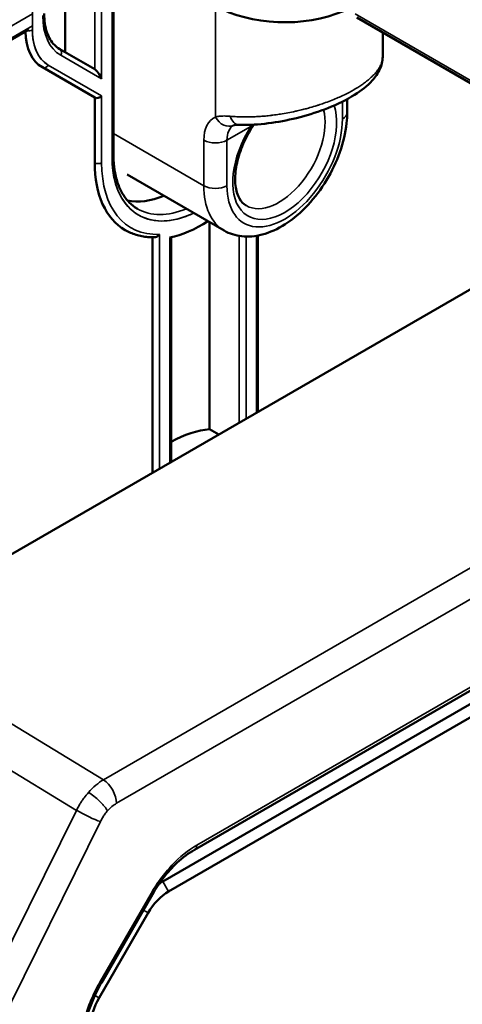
# Model space of a CAD drawing. Header units: millimetres. Extents: x 0 to 14369, y -869 to 2970.
# Tile 525 of 656: x 3792 to 3819, y 1155 to 1215. Entities that reach past the tile are written whole.
import ezdxf

# ---------------------------------------------------------------- set-up
doc = ezdxf.new("R2010")
doc.units = ezdxf.units.MM
doc.header["$LTSCALE"] = 10
doc.layers.add('Sichtbar (ISO)', color=7, linetype='Continuous', lineweight=50)
doc.layers.add('Sichtbar schmal (ISO)', color=7, linetype='Continuous', lineweight=35)

msp = doc.modelspace()

# ---------------------------------------------------------------- linework, layer by layer
at = {"layer": 'Sichtbar (ISO)'}
for p, q in [((3794.756, 1212.932), (3794.756, 1241.827)), ((3794.756, 1241.827), (3794.756, 1212.932)), ((3797.708, 1241.276), (3797.708, 1206.657)), ((3797.708, 1241.276), (3797.708, 1206.657)), ((3812.604, 1215.065), (3820.103, 1210.735)), ((3788.869, 1212.207), (3792.529, 1214.32)), ((3814.191, 1214.148), (3814.191, 1212.651)), ((3796.559, 1211.891), (3794.413, 1213.13)), ((3794.413, 1213.13), (3796.559, 1211.891)), ((3814.191, 1212.651), (3814.191, 1212.651)), ((3793.352, 1212.01), (3796.559, 1210.159)), ((3793.352, 1212.01), (3796.559, 1210.159)), ((3796.559, 1210.159), (3796.559, 1206.167)), ((3812.019, 1209.249), (3812.019, 1210.064)), ((3798.544, 1205.441), (3804.484, 1202.012)), ((3803.595, 1189.85), (3803.595, 1202.525)), ((3803.595, 1202.525), (3803.595, 1189.85)), ((3800.095, 1201.6), (3800.095, 1187.183)), ((3801.243, 1187.846), (3801.243, 1201.61)), ((3801.243, 1187.846), (3801.243, 1201.61)), ((3806.546, 1201.706), (3806.546, 1190.908)), ((3806.546, 1201.706), (3806.546, 1190.908)), ((3822.837, 1200.313), (3782.693, 1177.136)), ((3804.155, 1189.527), (3803.595, 1189.85)), ((3803.595, 1189.85), (3804.155, 1189.527)), ((3833.962, 1182.155), (3802.678, 1164.093)), ((3832.91, 1180.736), (3800.726, 1162.155)), ((3833.263, 1180.123), (3801.079, 1161.542)), ((3801.294, 1162.992), (3801.294, 1162.992)), ((3800.101, 1161.361), (3796.967, 1155.932)), ((3800.098, 1161.363), (3800.098, 1161.363)), ((3796.829, 1155.026), (3799.829, 1160.223))]:
    msp.add_line(p, q, dxfattribs=at)
for centre, major_axis, ratio, start_param, end_param in [((3808.191, 1218.23), (6, 0), 0.57735, 3.926991, 5.354557), ((3795.852, 1216.341), (-2.5, -4.33), 0.57735, 5.522643, 6.283185), ((3796.771, 1211.422), (0.277, -0.48), 0.239146, 1.178097, 2.748894), ((3796.771, 1211.422), (0.277, -0.48), 0.239146, 1.178097, 2.748894), ((3796.771, 1210.383), (0.277, 0.16), 0.717439, 3.534292, 5.105088), ((3796.771, 1210.383), (0.277, 0.16), 0.717439, 3.534292, 5.105088), ((3802.923, 1209.841), (-4.5, -7.794), 0.57735, 5.497787, 6.283185), ((3801.544, 1210.637), (-3.75, -6.495), 0.57735, 0.188722, 0.643501), ((3803.135, 1209.718), (4.5, 7.794), 0.57735, 3.610629, 3.982661), ((3803.135, 1209.718), (-4.5, -7.794), 0.57735, 0.469036, 0.841069), ((3801.12, 1181.651), (4.5, 7.794), 0.57735, 0.385973, 0.766034), ((3801.12, 1181.651), (4.5, 7.794), 0.57735, 0.385973, 0.766034), ((3802.371, 1164.624), (0.305, -0.528), 0.57735, 6.278154, 6.283757), ((3800.726, 1159.705), (1.5, 2.598), 0.57735, 0.785398, 0.888638), ((3801.079, 1159.501), (1.25, 2.165), 0.57735, 0.785398, 1.570796), ((3798.079, 1154.305), (1.25, 2.165), 0.57735, 1.570796, 2.356194)]:
    msp.add_ellipse(centre, major_axis=major_axis, ratio=ratio, start_param=start_param, end_param=end_param, dxfattribs=at)
for points, knots in [([(3793.465, 1215.297), (3793.465, 1215.084), (3793.48, 1214.881), (3793.536, 1214.5), (3793.578, 1214.323), (3793.687, 1213.998), (3793.754, 1213.851), (3793.909, 1213.59), (3793.997, 1213.475), (3794.191, 1213.279), (3794.297, 1213.197), (3794.413, 1213.13)], [3.1415927, 3.1415927, 3.1415927, 3.1415927, 3.2986723, 3.2986723, 3.4557519, 3.4557519, 3.6128316, 3.6128316, 3.7699112, 3.7699112, 3.9269908, 3.9269908, 3.9269908, 3.9269908]), ([(3793.465, 1215.297), (3793.465, 1215.084), (3793.48, 1214.881), (3793.536, 1214.5), (3793.578, 1214.323), (3793.687, 1213.998), (3793.754, 1213.851), (3793.909, 1213.59), (3793.997, 1213.475), (3794.191, 1213.279), (3794.297, 1213.197), (3794.413, 1213.13)], [3.1415927, 3.1415927, 3.1415927, 3.1415927, 3.2986723, 3.2986723, 3.4557519, 3.4557519, 3.6128316, 3.6128316, 3.7699112, 3.7699112, 3.9269908, 3.9269908, 3.9269908, 3.9269908]), ([(3814.191, 1212.651), (3814.191, 1212.389), (3814.128, 1212.131), (3813.909, 1211.643), (3813.746, 1211.411), (3813.263, 1210.881), (3812.897, 1210.593), (3811.998, 1210.031), (3811.438, 1209.754), (3810.3, 1209.301), (3809.717, 1209.112), (3808.559, 1208.81), (3807.97, 1208.691), (3806.815, 1208.528), (3806.238, 1208.485), (3805.597, 1208.485), (3805.486, 1208.487), (3805.376, 1208.491)], [0, 0, 0, 0, 0.114508, 0.114508, 0.241433, 0.241433, 0.426078, 0.426078, 0.628566, 0.628566, 0.809259, 0.809259, 0.987663, 0.987663, 1.175049, 1.175049, 1.215109, 1.215109, 1.215109, 1.215109]), ([(3804.484, 1202.012), (3804.813, 1201.822), (3805.182, 1201.705), (3805.971, 1201.616), (3806.392, 1201.656), (3807.291, 1201.891), (3807.767, 1202.112), (3808.712, 1202.719), (3809.178, 1203.117), (3810.031, 1204.031), (3810.418, 1204.546), (3811.081, 1205.642), (3811.357, 1206.222), (3811.777, 1207.403), (3811.92, 1208.002), (3812.007, 1208.81), (3812.019, 1209.031), (3812.019, 1209.249)], [3.926991, 3.926991, 3.926991, 3.926991, 4.173567, 4.173567, 4.444852, 4.444852, 4.768405, 4.768405, 5.116735, 5.116735, 5.462757, 5.462757, 5.806032, 5.806032, 6.151161, 6.151161, 6.283185, 6.283185, 6.283185, 6.283185]), ([(3805.376, 1208.491), (3805.281, 1208.494), (3805.201, 1208.49), (3805.105, 1208.476), (3805.081, 1208.467), (3805.071, 1208.464), (3805.07, 1208.463), (3805.07, 1208.463)], [0, 0, 0, 0, 0.04461366, 0.04461366, 0.0841308, 0.0841308, 0.09134393, 0.09134393, 0.09134393, 0.09134393]), ([(3805.07, 1208.463), (3805.07, 1208.463), (3805.07, 1208.463), (3805.07, 1208.463), (3805.07, 1208.463), (3805.07, 1208.463), (3805.07, 1208.463), (3805.07, 1208.463), (3805.07, 1208.463), (3805.07, 1208.463), (3805.07, 1208.463), (3805.07, 1208.463)], [2.30052398, 2.30052398, 2.30052398, 2.30052398, 2.31165808, 2.31165808, 2.32279219, 2.32279219, 2.33392629, 2.33392629, 2.34506039, 2.34506039, 2.35619449, 2.35619449, 2.35619449, 2.35619449]), ([(3805.837, 1203.539), (3805.673, 1203.635), (3805.532, 1203.777), (3805.301, 1204.186), (3805.215, 1204.455), (3805.143, 1205.068), (3805.149, 1205.401), (3805.248, 1206.115), (3805.342, 1206.496), (3805.614, 1207.266), (3805.793, 1207.656), (3806.064, 1208.128), (3806.124, 1208.229), (3806.187, 1208.328)], [2.356194, 2.356194, 2.356194, 2.356194, 2.685647, 2.685647, 3.0151, 3.0151, 3.314598, 3.314598, 3.615426, 3.615426, 3.919871, 3.919871, 4.003458, 4.003458, 4.003458, 4.003458]), ([(3797.708, 1206.657), (3797.708, 1206.337), (3797.729, 1206.031), (3797.815, 1205.456), (3797.879, 1205.187), (3798.045, 1204.693), (3798.147, 1204.467), (3798.386, 1204.063), (3798.523, 1203.886), (3798.826, 1203.579), (3798.992, 1203.45), (3799.173, 1203.346)], [3.1415927, 3.1415927, 3.1415927, 3.1415927, 3.2986723, 3.2986723, 3.4557519, 3.4557519, 3.6128316, 3.6128316, 3.7699112, 3.7699112, 3.9269908, 3.9269908, 3.9269908, 3.9269908]), ([(3797.708, 1206.657), (3797.708, 1206.337), (3797.729, 1206.031), (3797.815, 1205.456), (3797.879, 1205.187), (3798.045, 1204.693), (3798.147, 1204.467), (3798.386, 1204.063), (3798.523, 1203.886), (3798.826, 1203.579), (3798.992, 1203.45), (3799.173, 1203.346)], [3.1415927, 3.1415927, 3.1415927, 3.1415927, 3.2986723, 3.2986723, 3.4557519, 3.4557519, 3.6128316, 3.6128316, 3.7699112, 3.7699112, 3.9269908, 3.9269908, 3.9269908, 3.9269908]), ([(3798.423, 1202.047), (3798.528, 1201.986), (3798.636, 1201.932), (3798.858, 1201.835), (3798.972, 1201.793), (3799.205, 1201.721), (3799.325, 1201.691), (3799.568, 1201.643), (3799.692, 1201.626), (3799.944, 1201.603), (3800.072, 1201.598), (3800.201, 1201.599)], [3.9269908, 3.9269908, 3.9269908, 3.9269908, 3.9923302, 3.9923302, 4.0576695, 4.0576695, 4.1230089, 4.1230089, 4.1883483, 4.1883483, 4.2536876, 4.2536876, 4.2536876, 4.2536876]), ([(3798.423, 1202.047), (3798.528, 1201.986), (3798.636, 1201.932), (3798.858, 1201.835), (3798.972, 1201.793), (3799.205, 1201.721), (3799.325, 1201.691), (3799.568, 1201.643), (3799.692, 1201.626), (3799.944, 1201.603), (3800.072, 1201.598), (3800.201, 1201.599)], [3.9269908, 3.9269908, 3.9269908, 3.9269908, 3.9923302, 3.9923302, 4.0576695, 4.0576695, 4.1230089, 4.1230089, 4.1883483, 4.1883483, 4.2536876, 4.2536876, 4.2536876, 4.2536876]), ([(3800.519, 1201.779), (3800.518, 1201.778), (3800.518, 1201.777), (3800.499, 1201.753), (3800.479, 1201.731), (3800.435, 1201.691), (3800.411, 1201.673), (3800.351, 1201.636), (3800.313, 1201.619), (3800.249, 1201.603), (3800.225, 1201.599), (3800.201, 1201.599)], [-0.00029012, -0.00029012, -0.00029012, -0.00029012, 0, 0, 0.00898379, 0.00898379, 0.01779711, 0.01779711, 0.03045506, 0.03045506, 0.03837178, 0.03837178, 0.03837178, 0.03837178]), ([(3800.201, 1201.599), (3800.225, 1201.599), (3800.249, 1201.603), (3800.313, 1201.619), (3800.351, 1201.636), (3800.411, 1201.673), (3800.435, 1201.691), (3800.479, 1201.731), (3800.499, 1201.753), (3800.518, 1201.777), (3800.518, 1201.778), (3800.519, 1201.779)], [-0.03837178, -0.03837178, -0.03837178, -0.03837178, -0.03045506, -0.03045506, -0.01779711, -0.01779711, -0.00898379, -0.00898379, 0, 0, 0.00029012, 0.00029012, 0.00029012, 0.00029012]), ([(3802.672, 1164.098), (3802.315, 1163.892), (3801.942, 1163.616), (3801.49, 1163.192), (3801.391, 1163.094), (3801.294, 1162.992)], [0, 0, 0, 0, 0.1592683, 0.1592683, 0.2042913, 0.2042913, 0.2042913, 0.2042913]), ([(3801.294, 1162.992), (3800.976, 1162.656), (3800.672, 1162.268), (3800.295, 1161.698), (3800.193, 1161.532), (3800.096, 1161.364)], [0, 0, 0, 0, 0.1476791, 0.1476791, 0.2059762, 0.2059762, 0.2059762, 0.2059762]), ([(3796.963, 1155.935), (3796.663, 1155.416), (3796.406, 1154.859), (3796.199, 1154.238), (3796.174, 1154.161), (3796.151, 1154.084)], [0, 0, 0, 0, 0.1798777, 0.1798777, 0.2055662, 0.2055662, 0.2055662, 0.2055662])]:
    msp.add_open_spline(points, degree=3, knots=knots, dxfattribs=at)
msp.add_open_spline([(3806.307, 1208.503), (3806.265, 1208.445), (3806.225, 1208.387), (3806.187, 1208.328)], degree=3, dxfattribs=at)
at = {"layer": 'Sichtbar schmal (ISO)'}
for p, q in [((3797.62, 1241.154), (3797.62, 1206.534)), ((3797.62, 1206.534), (3797.62, 1241.154)), ((3796.559, 1240.786), (3796.559, 1211.891)), ((3796.559, 1211.891), (3796.559, 1240.786)), ((3796.983, 1211.299), (3796.983, 1240.786)), ((3796.983, 1240.786), (3796.983, 1211.299)), ((3792.741, 1214.299), (3792.741, 1240.002)), ((3803.948, 1215.781), (3803.948, 1208.965)), ((3792.741, 1215.279), (3788.781, 1212.993)), ((3820, 1210.964), (3812.5, 1215.293)), ((3788.774, 1212.254), (3792.747, 1214.548)), ((3796.983, 1211.299), (3794.475, 1212.748)), ((3794.475, 1212.748), (3796.983, 1211.299)), ((3793.714, 1212.148), (3796.983, 1210.26)), ((3796.983, 1210.26), (3793.714, 1212.148)), ((3796.559, 1210.159), (3796.559, 1206.167)), ((3796.983, 1206.167), (3796.983, 1210.26)), ((3796.983, 1210.26), (3796.983, 1206.167)), ((3811.727, 1209.912), (3811.727, 1208.841)), ((3804.655, 1207.547), (3806.119, 1208.392)), ((3803.241, 1204.758), (3797.708, 1207.953)), ((3803.241, 1207.547), (3803.241, 1204.758)), ((3804.655, 1204.758), (3804.655, 1207.547)), ((3800.519, 1187.428), (3800.519, 1201.779)), ((3800.519, 1201.779), (3800.519, 1187.428)), ((3800.095, 1201.6), (3800.095, 1187.183)), ((3801.155, 1201.592), (3801.155, 1187.796)), ((3801.155, 1187.796), (3801.155, 1201.592)), ((3805.398, 1201.685), (3805.398, 1190.245)), ((3805.398, 1190.245), (3805.398, 1201.685)), ((3805.822, 1190.49), (3805.822, 1201.644)), ((3805.822, 1201.644), (3805.822, 1190.49)), ((3806.459, 1201.69), (3806.459, 1190.857)), ((3806.459, 1190.857), (3806.459, 1201.69)), ((3797.092, 1168.381), (3840.935, 1193.695)), ((3841.739, 1192.252), (3797.896, 1166.939)), ((3802.802, 1164.368), (3834.086, 1182.43)), ((3782.693, 1177.136), (3797.092, 1168.381)), ((3795.437, 1166.508), (3781.038, 1175.263)), ((3795.945, 1167.321), (3795.945, 1167.321)), ((3787.236, 1149.935), (3795.437, 1166.508)), ((3797.288, 1166.409), (3797.288, 1166.409)), ((3796.903, 1165.815), (3788.702, 1149.242)), ((3796.626, 1165.923), (3796.626, 1165.923)), ((3800.641, 1162.204), (3800.726, 1162.155)), ((3800.726, 1162.155), (3801.079, 1161.542)), ((3796.872, 1155.987), (3800.006, 1161.416)), ((3800.098, 1161.363), (3800.006, 1161.416)), ((3799.829, 1160.223), (3799.54, 1160.389)), ((3796.872, 1155.987), (3796.964, 1155.934)), ((3796.568, 1155.177), (3796.829, 1155.026))]:
    msp.add_line(p, q, dxfattribs=at)
for centre, major_axis, ratio, start_param, end_param in [((3797.125, 1217.338), (-2.65, -4.59), 0.57735, 5.497787, 6.283185), ((3797.125, 1217.338), (-2.65, -4.59), 0.57735, 5.497787, 6.283185), ((3796.064, 1216.218), (-2.35, -4.07), 0.57735, 5.433914, 6.283185), ((3795.852, 1216.341), (-2.5, -4.33), 0.57735, 5.522643, 6.283185), ((3792.529, 1214.422), (-0.3, 0), 0.57735, 1.212477, 2.356194), ((3796.064, 1216.218), (-2.35, -4.07), 0.57735, 5.497787, 6.283185), ((3794.263, 1212.87), (0.15, 0.26), 0.816497, 4.712389, 6.283185), ((3794.263, 1212.87), (0.15, 0.26), 0.816497, 4.712389, 6.283185), ((3793.502, 1212.27), (-0.15, -0.26), 0.816497, 0, 1.570796), ((3793.502, 1212.27), (-0.15, -0.26), 0.816497, 0, 1.570796), ((3808.191, 1206.799), (-2.25, -3.897), 0.57735, 4.635921, 8.951087), ((3805.363, 1206.322), (-1.5, 2.598), 0.57735, 6.227515, 7.068583), ((3804.655, 1209.373), (0.414, -0.91), 0.815232, 4.790916, 6.283185), ((3805.412, 1209.49), (-0.035, -0.999), 0.621525, 5.235188, 6.283191), ((3807.837, 1207.004), (-2, -3.464), 0.57735, 0, 2.613314), ((3811.019, 1209.249), (1, 0), 0.57735, 5.497784, 6.283185), ((3808.191, 1206.799), (-2.5, -4.33), 0.57735, 5.497787, 8.63938), ((3806.07, 1206.731), (-1, 1.732), 0.57735, 0, 0.785398), ((3805.766, 1208.597), (0.422, -0.269), 0.062375, 6.283185, 6.900045), ((3803.948, 1207.955), (1, 0), 0.57735, 3.926991, 5.497787), ((3797.408, 1206.657), (0.3, 0), 0.57735, 5.497787, 6.283185), ((3797.408, 1206.657), (0.3, 0), 0.57735, 5.497795, 6.283185), ((3803.135, 1209.718), (-3.9, -6.755), 0.57735, 5.497787, 6.976345), ((3796.771, 1206.289), (-0.3, 0), 0.57735, 0.785398, 2.356194), ((3802.923, 1209.841), (-4.5, -7.794), 0.57735, 5.497787, 6.283185), ((3796.771, 1206.289), (0.3, 0), 0.57735, 3.926991, 5.497787), ((3803.135, 1209.718), (-4.35, -7.534), 0.57735, 5.497787, 6.629304), ((3803.135, 1209.718), (-4.35, -7.534), 0.57735, 5.497787, 6.629304), ((3803.948, 1205.166), (-1, 0), 0.57735, 0.785398, 2.356194), ((3807.484, 1207.208), (-3, -5.196), 0.57735, 5.497787, 6.283185), ((3802.923, 1209.841), (-3.75, -6.495), 0.57735, 0, 0.643501), ((3802.923, 1209.841), (-3.75, -6.495), 0.57735, 0, 0.643501), ((3796.943, 1166.48), (1.479, 2.042), 0.516323, 0.869688, 1.385671), ((3797.047, 1167.429), (0.6, -1.039), 0.57735, 0.785398, 2.303835), ((3795.991, 1166.477), (0.52, 0.854), 0.531652, 1.243918, 1.244331), ((3797.966, 1165.157), (0.87, 1.894), 0.599981, 0.703052, 1.102908), ((3796.055, 1166.305), (1.076, -0.532), 0.090167, 4.146374, 5.664811), ((3803.039, 1158.562), (2.662, 6.171), 0.597664, 0.677345, 1.020186), ((3802.371, 1164.624), (0.305, -0.528), 0.57735, 0.000572, 0.770264)]:
    msp.add_ellipse(centre, major_axis=major_axis, ratio=ratio, start_param=start_param, end_param=end_param, dxfattribs=at)
for points, knots in [([(3814.191, 1212.651), (3814.191, 1212.647), (3814.191, 1212.642), (3814.191, 1212.638), (3814.191, 1212.616), (3814.19, 1212.594), (3814.188, 1212.572), (3814.183, 1212.51), (3814.172, 1212.447), (3814.155, 1212.383), (3814.139, 1212.319), (3814.117, 1212.254), (3814.089, 1212.189), (3814.073, 1212.153), (3814.056, 1212.117), (3814.036, 1212.08), (3814.021, 1212.051), (3814.005, 1212.022), (3813.988, 1211.993), (3813.949, 1211.928), (3813.905, 1211.862), (3813.855, 1211.796), (3813.839, 1211.775), (3813.823, 1211.754), (3813.806, 1211.734), (3813.77, 1211.689), (3813.731, 1211.644), (3813.69, 1211.599), (3813.63, 1211.533), (3813.565, 1211.467), (3813.495, 1211.401), (3813.481, 1211.388), (3813.466, 1211.374), (3813.451, 1211.361), (3813.394, 1211.309), (3813.333, 1211.257), (3813.27, 1211.205), (3813.19, 1211.14), (3813.106, 1211.076), (3813.017, 1211.012), (3813.002, 1211.001), (3812.987, 1210.99), (3812.972, 1210.98), (3812.897, 1210.927), (3812.818, 1210.874), (3812.737, 1210.822), (3812.64, 1210.759), (3812.538, 1210.698), (3812.433, 1210.637), (3812.417, 1210.628), (3812.401, 1210.619), (3812.385, 1210.609), (3812.295, 1210.558), (3812.202, 1210.507), (3812.106, 1210.457), (3811.993, 1210.398), (3811.876, 1210.34), (3811.756, 1210.284), (3811.742, 1210.277), (3811.728, 1210.271), (3811.714, 1210.264), (3811.607, 1210.214), (3811.497, 1210.165), (3811.385, 1210.117), (3811.259, 1210.063), (3811.129, 1210.01), (3810.997, 1209.959), (3810.864, 1209.907), (3810.729, 1209.858), (3810.591, 1209.809), (3810.484, 1209.772), (3810.375, 1209.735), (3810.265, 1209.699), (3810.234, 1209.689), (3810.202, 1209.679), (3810.171, 1209.669), (3810.028, 1209.624), (3809.884, 1209.581), (3809.738, 1209.54), (3809.683, 1209.524), (3809.629, 1209.509), (3809.574, 1209.495), (3809.481, 1209.469), (3809.388, 1209.445), (3809.295, 1209.422), (3809.179, 1209.393), (3809.063, 1209.365), (3808.947, 1209.339), (3808.912, 1209.331), (3808.878, 1209.323), (3808.843, 1209.316), (3808.692, 1209.283), (3808.539, 1209.252), (3808.386, 1209.223), (3808.233, 1209.194), (3808.079, 1209.167), (3807.926, 1209.143), (3807.904, 1209.14), (3807.883, 1209.137), (3807.862, 1209.133), (3807.729, 1209.113), (3807.597, 1209.095), (3807.465, 1209.078), (3807.43, 1209.074), (3807.396, 1209.069), (3807.361, 1209.065), (3807.242, 1209.051), (3807.124, 1209.039), (3807.007, 1209.027), (3806.96, 1209.023), (3806.912, 1209.019), (3806.865, 1209.015), (3806.761, 1209.006), (3806.657, 1208.999), (3806.554, 1208.992), (3806.496, 1208.989), (3806.438, 1208.986), (3806.381, 1208.983), (3806.29, 1208.978), (3806.199, 1208.975), (3806.109, 1208.973), (3806.039, 1208.971), (3805.969, 1208.97), (3805.899, 1208.969), (3805.824, 1208.968), (3805.75, 1208.968), (3805.676, 1208.969), (3805.582, 1208.97), (3805.489, 1208.972), (3805.396, 1208.976), (3805.35, 1208.977), (3805.304, 1208.979), (3805.258, 1208.982), (3805.121, 1208.989), (3804.987, 1208.998), (3804.856, 1209.01)], [0.2104278, 0.2104278, 0.2104278, 0.2104278, 0.2124923, 0.2124923, 0.2124923, 0.2222222, 0.2222222, 0.2222222, 0.25, 0.25, 0.25, 0.2777778, 0.2777778, 0.2777778, 0.293289, 0.293289, 0.293289, 0.3055556, 0.3055556, 0.3055556, 0.3333333, 0.3333333, 0.3333333, 0.3421367, 0.3421367, 0.3421367, 0.3611111, 0.3611111, 0.3611111, 0.3888889, 0.3888889, 0.3888889, 0.3946497, 0.3946497, 0.3946497, 0.4166667, 0.4166667, 0.4166667, 0.4444444, 0.4444444, 0.4444444, 0.4490439, 0.4490439, 0.4490439, 0.4722222, 0.4722222, 0.4722222, 0.5, 0.5, 0.5, 0.5041814, 0.5041814, 0.5041814, 0.5277778, 0.5277778, 0.5277778, 0.5555556, 0.5555556, 0.5555556, 0.5587671, 0.5587671, 0.5587671, 0.5833333, 0.5833333, 0.5833333, 0.6111111, 0.6111111, 0.6111111, 0.6388889, 0.6388889, 0.6388889, 0.6605226, 0.6605226, 0.6605226, 0.6666667, 0.6666667, 0.6666667, 0.6944444, 0.6944444, 0.6944444, 0.7047811, 0.7047811, 0.7047811, 0.7222222, 0.7222222, 0.7222222, 0.7436659, 0.7436659, 0.7436659, 0.75, 0.75, 0.75, 0.7777778, 0.7777778, 0.7777778, 0.8055556, 0.8055556, 0.8055556, 0.8094159, 0.8094159, 0.8094159, 0.8333333, 0.8333333, 0.8333333, 0.8396367, 0.8396367, 0.8396367, 0.8611111, 0.8611111, 0.8611111, 0.8697311, 0.8697311, 0.8697311, 0.8888889, 0.8888889, 0.8888889, 0.8996307, 0.8996307, 0.8996307, 0.9166667, 0.9166667, 0.9166667, 0.9300534, 0.9300534, 0.9300534, 0.9444444, 0.9444444, 0.9444444, 0.9628992, 0.9628992, 0.9628992, 0.9722222, 0.9722222, 0.9722222, 1, 1, 1, 1]), ([(3803.948, 1208.965), (3804.02, 1208.985), (3804.099, 1209.001), (3804.187, 1209.012), (3804.275, 1209.023), (3804.372, 1209.029), (3804.482, 1209.029), (3804.593, 1209.029), (3804.717, 1209.024), (3804.856, 1209.01)], [0, 0, 0, 0, 0.333333, 0.333333, 0.333333, 0.666667, 0.666667, 0.666667, 1, 1, 1, 1]), ([(3797.62, 1206.534), (3797.62, 1205.928), (3797.689, 1205.395), (3797.832, 1204.907), (3797.976, 1204.417), (3798.195, 1203.972), (3798.478, 1203.618), (3798.76, 1203.264), (3799.105, 1203), (3799.501, 1202.83), (3799.896, 1202.659), (3800.342, 1202.581), (3800.82, 1202.601), (3801.298, 1202.622), (3801.808, 1202.741), (3802.328, 1202.952), (3802.428, 1202.993), (3802.527, 1203.037), (3802.627, 1203.084)], [0.0003593, 0.0003593, 0.0003593, 0.0003593, 0.0909091, 0.0909091, 0.0909091, 0.1818182, 0.1818182, 0.1818182, 0.2727273, 0.2727273, 0.2727273, 0.3636364, 0.3636364, 0.3636364, 0.4545455, 0.4545455, 0.4545455, 0.4718789, 0.4718789, 0.4718789, 0.4718789]), ([(3795.437, 1166.508), (3795.504, 1166.64), (3795.576, 1166.77), (3795.655, 1166.898), (3795.694, 1166.961), (3795.734, 1167.024), (3795.776, 1167.086), (3795.818, 1167.148), (3795.861, 1167.209), (3795.905, 1167.268), (3795.993, 1167.387), (3796.084, 1167.5), (3796.179, 1167.607)], [0.0000001, 0.0000001, 0.0000001, 0.0000001, 0.3333333, 0.3333333, 0.3333333, 0.4999536, 0.4999536, 0.4999536, 0.6666667, 0.6666667, 0.6666667, 1, 1, 1, 1]), ([(3796.179, 1167.607), (3796.284, 1167.543), (3796.396, 1167.464), (3796.511, 1167.372), (3796.625, 1167.28), (3796.743, 1167.175), (3796.853, 1167.068), (3796.909, 1167.014), (3796.962, 1166.96), (3797.012, 1166.907), (3797.062, 1166.854), (3797.109, 1166.801), (3797.151, 1166.751), (3797.193, 1166.7), (3797.23, 1166.652), (3797.263, 1166.606), (3797.295, 1166.56), (3797.322, 1166.517), (3797.345, 1166.476)], [0, 0, 0, 0, 0.25, 0.25, 0.25, 0.5, 0.5, 0.5, 0.625, 0.625, 0.625, 0.75, 0.75, 0.75, 0.875, 0.875, 0.875, 1, 1, 1, 1]), ([(3797.345, 1166.476), (3797.288, 1166.411), (3797.233, 1166.344), (3797.181, 1166.272), (3797.155, 1166.237), (3797.129, 1166.2), (3797.104, 1166.163), (3797.079, 1166.125), (3797.055, 1166.087), (3797.032, 1166.049), (3796.986, 1165.973), (3796.943, 1165.895), (3796.903, 1165.815)], [0, 0, 0, 0, 0.3333333, 0.3333333, 0.3333333, 0.4999931, 0.4999931, 0.4999931, 0.6666667, 0.6666667, 0.6666667, 1, 1, 1, 1]), ([(3800.006, 1161.416), (3800.098, 1161.575), (3800.194, 1161.731), (3800.294, 1161.884), (3800.394, 1162.036), (3800.498, 1162.185), (3800.605, 1162.33), (3800.712, 1162.474), (3800.823, 1162.615), (3800.937, 1162.751), (3801.051, 1162.888), (3801.168, 1163.019), (3801.289, 1163.146)], [0, 0, 0, 0, 0.25, 0.25, 0.25, 0.5, 0.5, 0.5, 0.75, 0.75, 0.75, 1, 1, 1, 1]), ([(3801.294, 1162.992), (3801.305, 1163.003), (3801.323, 1163.042), (3801.308, 1163.103), (3801.289, 1163.146)], [0.5845707, 0.5845707, 0.5845707, 0.5845707, 0.75, 1, 1, 1, 1]), ([(3796.014, 1154.011), (3796.064, 1154.179), (3796.12, 1154.346), (3796.181, 1154.513), (3796.242, 1154.68), (3796.308, 1154.846), (3796.38, 1155.012), (3796.452, 1155.177), (3796.529, 1155.341), (3796.611, 1155.504), (3796.693, 1155.667), (3796.78, 1155.828), (3796.872, 1155.987)], [0, 0, 0, 0, 0.25, 0.25, 0.25, 0.5, 0.5, 0.5, 0.75, 0.75, 0.75, 0.9999997, 0.9999997, 0.9999997, 0.9999997])]:
    msp.add_open_spline(points, degree=3, knots=knots, dxfattribs=at)
msp.add_open_spline([(3806.119, 1208.392), (3806.145, 1208.428), (3806.172, 1208.463), (3806.199, 1208.497)], degree=3, dxfattribs=at)

doc.saveas('drawing.dxf')
